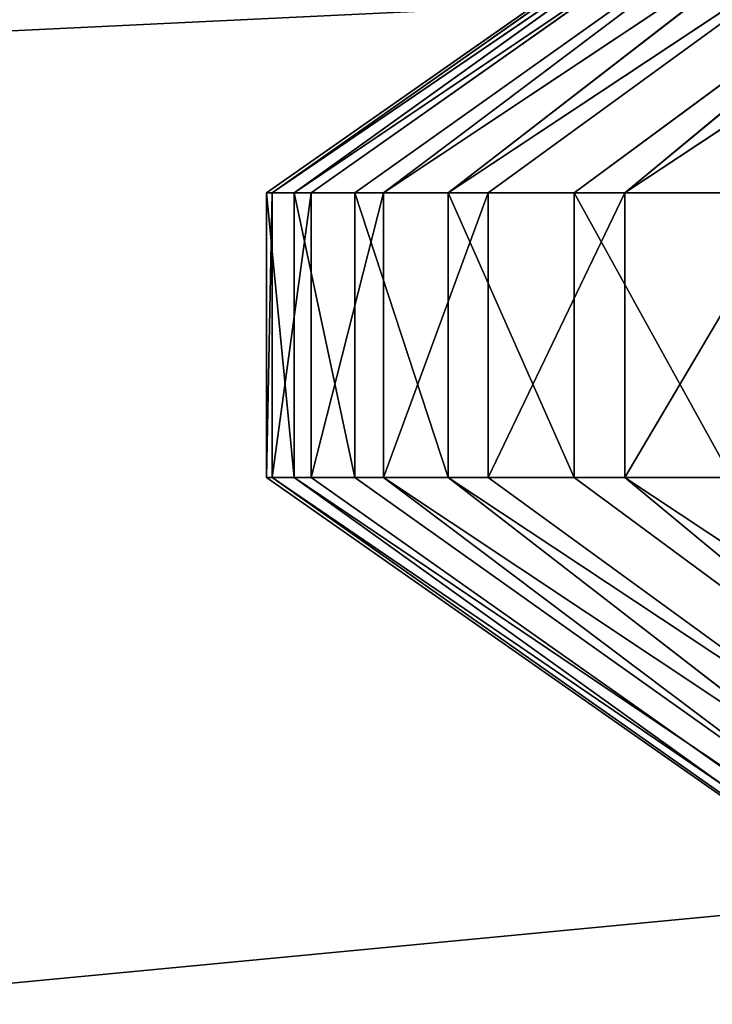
# Model space of a CAD drawing. Extents: x 322 to 502, y 0 to 111.
# Tile 432 of 656: x 357.6 to 357.833, y 89.037 to 89.367. Entities that reach past the tile are written whole.
import ezdxf

# ---------------------------------------------------------------- set-up
doc = ezdxf.new("R2010")
doc.units = 0
doc.header["$LTSCALE"] = 25.4
doc.layers.get('0').update_dxf_attribs({"color": 13, "linetype": 'CONTINUOUS'})

# ---------------------------------------------------------------- blocks, each defined once
blk = doc.blocks.new('MONO-II-GOLD-7766-7774_ST0')
at = {"color": 7}
for p in [(27.88129, 63.90812, 29.17445), (27.88129, 63.90812, 29.17445), (28.45997, 63.35337, 29.59504), (28.45997, 63.35337, 29.59504)]:
    blk.add_line(p, (27.25498, 63.35337, 42.2059), dxfattribs=at)
at = {"color": 250}
for p, q in [((27.633, 26.88473, 35.71523), (27.633, 26.74481, 35.66238)), ((27.72849, 26.88473, 35.71523), (27.633, 26.74481, 35.66238)), ((27.633, 26.88473, 35.71523), (27.633, 26.74481, 35.66238)), ((27.72849, 26.88473, 35.71523), (27.633, 26.74481, 35.66238)), ((27.72849, 26.88473, 35.71523), (27.72849, 26.74481, 35.66238)), ((27.72849, 26.88473, 35.71523), (27.72849, 26.74481, 35.66238)), ((27.633, 26.74481, 35.66238), (27.35992, 26.62076, 36.03213)), ((27.633, 26.74481, 35.66238), (27.35992, 26.62076, 36.03213)), ((27.633, 26.74481, 35.66238), (27.633, 26.60134, 35.62014)), ((27.72849, 26.74481, 35.66238), (27.633, 26.74481, 35.66238)), ((27.72849, 26.74481, 35.66238), (27.633, 26.74481, 35.66238)), ((27.72849, 26.74481, 35.66238), (27.633, 26.60134, 35.62014)), ((27.633, 26.74481, 35.66238), (27.633, 26.60134, 35.62014)), ((27.72849, 26.74481, 35.66238), (27.633, 26.60134, 35.62014)), ((27.72849, 26.74481, 35.66238), (27.72849, 26.60134, 35.62014)), ((27.72849, 26.74481, 35.66238), (27.72849, 26.60134, 35.62014)), ((27.72849, 26.74481, 35.66238), (28.00157, 26.62076, 36.03213)), ((27.72849, 26.74481, 35.66238), (28.00157, 26.62076, 36.03213)), ((27.633, 26.60134, 35.62014), (27.35992, 26.62076, 36.03213)), ((27.633, 26.60134, 35.62014), (27.35992, 26.62076, 36.03213)), ((27.72849, 26.60134, 35.62014), (28.00157, 26.62076, 36.03213)), ((27.72849, 26.60134, 35.62014), (28.00157, 26.62076, 36.03213)), ((27.633, 26.60134, 35.62014), (27.35992, 26.38754, 35.97285)), ((27.633, 26.60134, 35.62014), (27.35992, 26.38754, 35.97285)), ((27.633, 26.60134, 35.62014), (27.633, 26.4551, 35.58875)), ((27.72849, 26.60134, 35.62014), (27.633, 26.60134, 35.62014)), ((27.72849, 26.60134, 35.62014), (27.633, 26.60134, 35.62014)), ((27.72849, 26.60134, 35.62014), (27.633, 26.4551, 35.58875)), ((27.633, 26.60134, 35.62014), (27.633, 26.4551, 35.58875)), ((27.72849, 26.60134, 35.62014), (27.633, 26.4551, 35.58875)), ((27.72849, 26.60134, 35.62014), (27.72849, 26.4551, 35.58875)), ((27.72849, 26.60134, 35.62014), (27.72849, 26.4551, 35.58875)), ((27.72849, 26.60134, 35.62014), (28.00157, 26.38754, 35.97285)), ((27.72849, 26.60134, 35.62014), (28.00157, 26.38754, 35.97285)), ((27.633, 26.4551, 35.58875), (27.35992, 26.38754, 35.97285)), ((27.633, 26.4551, 35.58875), (27.35992, 26.38754, 35.97285)), ((27.633, 26.4551, 35.58875), (27.633, 26.30693, 35.56836)), ((27.72849, 26.4551, 35.58875), (27.633, 26.4551, 35.58875)), ((27.72849, 26.4551, 35.58875), (27.633, 26.4551, 35.58875)), ((27.72849, 26.4551, 35.58875), (27.633, 26.30693, 35.56836)), ((27.633, 26.4551, 35.58875), (27.633, 26.30693, 35.56836)), ((27.72849, 26.4551, 35.58875), (27.633, 26.30693, 35.56836)), ((27.72849, 26.4551, 35.58875), (27.72849, 26.30693, 35.56836)), ((27.72849, 26.4551, 35.58875), (27.72849, 26.30693, 35.56836)), ((27.72849, 26.4551, 35.58875), (28.00157, 26.38754, 35.97285)), ((27.72849, 26.4551, 35.58875), (28.00157, 26.38754, 35.97285)), ((27.633, 26.30693, 35.56836), (27.35992, 26.38754, 35.97285)), ((27.633, 26.30693, 35.56836), (27.35992, 26.38754, 35.97285)), ((27.72849, 26.30693, 35.56836), (28.00157, 26.38754, 35.97285)), ((27.72849, 26.30693, 35.56836), (28.00157, 26.38754, 35.97285)), ((27.633, 26.30693, 35.56836), (27.35992, 26.1481, 35.94899)), ((27.633, 26.30693, 35.56836), (27.35992, 26.1481, 35.94899)), ((27.633, 26.30693, 35.56836), (27.633, 26.15766, 35.55911)), ((27.72849, 26.30693, 35.56836), (27.633, 26.30693, 35.56836)), ((27.72849, 26.30693, 35.56836), (27.633, 26.30693, 35.56836)), ((27.72849, 26.30693, 35.56836), (27.633, 26.15766, 35.55911)), ((27.633, 26.30693, 35.56836), (27.633, 26.15766, 35.55911)), ((27.72849, 26.30693, 35.56836), (27.633, 26.15766, 35.55911)), ((27.72849, 26.30693, 35.56836), (27.72849, 26.15766, 35.55911)), ((27.72849, 26.30693, 35.56836), (27.72849, 26.15766, 35.55911)), ((27.72849, 26.30693, 35.56836), (28.00157, 26.1481, 35.94899)), ((27.72849, 26.30693, 35.56836), (28.00157, 26.1481, 35.94899)), ((27.633, 26.15766, 35.55911), (27.35992, 26.1481, 35.94899)), ((27.633, 26.15766, 35.55911), (27.35992, 26.1481, 35.94899)), ((27.633, 26.15766, 35.55911), (27.633, 26.0081, 35.56104)), ((27.72849, 26.15766, 35.55911), (27.633, 26.15766, 35.55911)), ((27.72849, 26.15766, 35.55911), (27.633, 26.15766, 35.55911)), ((27.72849, 26.15766, 35.55911), (27.633, 26.0081, 35.56104)), ((27.633, 26.15766, 35.55911), (27.633, 26.0081, 35.56104)), ((27.72849, 26.15766, 35.55911), (27.633, 26.0081, 35.56104)), ((27.72849, 26.15766, 35.55911), (27.72849, 26.0081, 35.56104)), ((27.72849, 26.15766, 35.55911), (27.72849, 26.0081, 35.56104)), ((27.72849, 26.15766, 35.55911), (28.00157, 26.1481, 35.94899)), ((27.72849, 26.15766, 35.55911), (28.00157, 26.1481, 35.94899)), ((27.633, 26.0081, 35.56104), (27.35992, 26.1481, 35.94899)), ((27.633, 26.0081, 35.56104), (27.35992, 26.1481, 35.94899)), ((27.72849, 26.0081, 35.56104), (28.00157, 26.1481, 35.94899)), ((27.72849, 26.0081, 35.56104), (28.00157, 26.1481, 35.94899)), ((27.633, 26.0081, 35.56104), (27.35992, 25.90777, 35.96109)), ((27.633, 26.0081, 35.56104), (27.35992, 25.90777, 35.96109)), ((27.633, 26.0081, 35.56104), (27.633, 25.85911, 35.57414)), ((27.72849, 26.0081, 35.56104), (27.633, 26.0081, 35.56104)), ((27.72849, 26.0081, 35.56104), (27.633, 26.0081, 35.56104)), ((27.72849, 26.0081, 35.56104), (27.633, 25.85911, 35.57414)), ((27.633, 26.0081, 35.56104), (27.633, 25.85911, 35.57414)), ((27.72849, 26.0081, 35.56104), (27.633, 25.85911, 35.57414)), ((27.72849, 26.0081, 35.56104), (27.72849, 25.85911, 35.57414)), ((27.72849, 26.0081, 35.56104), (27.72849, 25.85911, 35.57414)), ((27.72849, 26.0081, 35.56104), (28.00157, 25.90777, 35.96109)), ((27.72849, 26.0081, 35.56104), (28.00157, 25.90777, 35.96109)), ((27.633, 25.85911, 35.57414), (27.35992, 25.90777, 35.96109)), ((27.633, 25.85911, 35.57414), (27.35992, 25.90777, 35.96109)), ((27.633, 25.71152, 35.59834), (27.35992, 25.90777, 35.96109)), ((27.633, 25.71152, 35.59834), (27.35992, 25.90777, 35.96109)), ((27.72849, 25.71152, 35.59834), (28.00157, 25.90777, 35.96109)), ((27.72849, 25.85911, 35.57414), (28.00157, 25.90777, 35.96109)), ((27.72849, 25.71152, 35.59834), (28.00157, 25.90777, 35.96109)), ((27.72849, 25.85911, 35.57414), (28.00157, 25.90777, 35.96109)), ((27.633, 25.85911, 35.57414), (27.633, 25.71152, 35.59834)), ((27.72849, 25.85911, 35.57414), (27.633, 25.85911, 35.57414)), ((27.72849, 25.85911, 35.57414), (27.633, 25.85911, 35.57414)), ((27.72849, 25.85911, 35.57414), (27.633, 25.71152, 35.59834)), ((27.633, 25.85911, 35.57414), (27.633, 25.71152, 35.59834)), ((27.72849, 25.85911, 35.57414), (27.633, 25.71152, 35.59834)), ((27.72849, 25.85911, 35.57414), (27.72849, 25.71152, 35.59834)), ((27.72849, 25.85911, 35.57414), (27.72849, 25.71152, 35.59834)), ((27.633, 25.71152, 35.59834), (27.35992, 25.67193, 36.00887)), ((27.633, 25.71152, 35.59834), (27.35992, 25.67193, 36.00887)), ((27.633, 25.71152, 35.59834), (27.633, 25.56614, 35.63349)), ((27.72849, 25.71152, 35.59834), (27.633, 25.71152, 35.59834)), ((27.72849, 25.71152, 35.59834), (27.633, 25.71152, 35.59834)), ((27.72849, 25.71152, 35.59834), (27.633, 25.56614, 35.63349)), ((27.633, 25.71152, 35.59834), (27.633, 25.56614, 35.63349)), ((27.72849, 25.71152, 35.59834), (27.633, 25.56614, 35.63349)), ((27.72849, 25.71152, 35.59834), (27.72849, 25.56614, 35.63349)), ((27.72849, 25.71152, 35.59834), (27.72849, 25.56614, 35.63349)), ((27.72849, 25.71152, 35.59834), (28.00157, 25.67193, 36.00887)), ((27.72849, 25.71152, 35.59834), (28.00157, 25.67193, 36.00887)), ((27.633, 25.56614, 35.63349), (27.35992, 25.67193, 36.00887)), ((27.633, 25.56614, 35.63349), (27.35992, 25.67193, 36.00887)), ((27.633, 25.42381, 35.67942), (27.35992, 25.67193, 36.00887)), ((27.633, 25.42381, 35.67942), (27.35992, 25.67193, 36.00887)), ((27.72849, 25.42381, 35.67942), (28.00157, 25.67193, 36.00887)), ((27.72849, 25.56614, 35.63349), (28.00157, 25.67193, 36.00887)), ((27.72849, 25.42381, 35.67942), (28.00157, 25.67193, 36.00887)), ((27.72849, 25.56614, 35.63349), (28.00157, 25.67193, 36.00887)), ((27.633, 25.56614, 35.63349), (27.633, 25.42381, 35.67942)), ((27.72849, 25.56614, 35.63349), (27.633, 25.56614, 35.63349)), ((27.72849, 25.56614, 35.63349), (27.633, 25.56614, 35.63349)), ((27.72849, 25.56614, 35.63349), (27.633, 25.42381, 35.67942)), ((27.633, 25.56614, 35.63349), (27.633, 25.42381, 35.67942)), ((27.72849, 25.56614, 35.63349), (27.633, 25.42381, 35.67942)), ((27.72849, 25.56614, 35.63349), (27.72849, 25.42381, 35.67942)), ((27.72849, 25.56614, 35.63349), (27.72849, 25.42381, 35.67942)), ((27.633, 25.42381, 35.67942), (27.35992, 25.44585, 36.09127)), ((27.633, 25.42381, 35.67942), (27.35992, 25.44585, 36.09127)), ((27.72849, 25.42381, 35.67942), (28.00157, 25.44585, 36.09127)), ((27.72849, 25.42381, 35.67942), (28.00157, 25.44585, 36.09127)), ((27.633, 25.42381, 35.67942), (27.633, 25.2853, 35.73585)), ((27.72849, 25.42381, 35.67942), (27.633, 25.42381, 35.67942)), ((27.72849, 25.42381, 35.67942), (27.633, 25.42381, 35.67942)), ((27.72849, 25.42381, 35.67942), (27.633, 25.2853, 35.73585)), ((27.633, 25.42381, 35.67942), (27.633, 25.2853, 35.73585)), ((27.72849, 25.42381, 35.67942), (27.633, 25.2853, 35.73585)), ((27.72849, 25.42381, 35.67942), (27.72849, 25.2853, 35.73585)), ((27.72849, 25.42381, 35.67942), (27.72849, 25.2853, 35.73585))]:
    blk.add_line(p, q, dxfattribs=at)
at = {"color": 7}
mesh = blk.add_polyface(dxfattribs=at)
corners = [(76.09205, 157.25012, 40.50935), (6.39386, 79.17375, 31.83307), (6.01198, 79.17375, 35.82961)]
mesh.append_faces([[corners[k] for k in face] for face in [(0, 1, 2)]], dxfattribs={"color": 7})
mesh = blk.add_polyface(dxfattribs=at)
corners = [(76.09205, 157.25012, 40.50935), (76.33726, 157.20102, 38.51627), (6.39386, 79.17375, 31.83307)]
mesh.append_faces([[corners[k] for k in face] for face in [(0, 1, 2)]], dxfattribs={"color": 7})
mesh = blk.add_polyface(dxfattribs=at)
corners = [(76.33726, 157.20102, 38.51627), (77.14748, 156.80986, 34.60364), (6.39386, 79.17375, 31.83307)]
mesh.append_faces([[corners[k] for k in face] for face in [(0, 1, 2)]], dxfattribs={"color": 7})
mesh = blk.add_polyface(dxfattribs=at)
corners = [(59.39471, 136.38133, 38.9139), (7.1045, 78.02478, 37.81024), (7.25827, 78.2191, 33.93218)]
mesh.append_faces([[corners[k] for k in face] for face in [(0, 1, 2)]], dxfattribs={"color": 7})
mesh = blk.add_polyface(dxfattribs=at)
corners = [(59.39471, 136.38133, 38.9139), (7.25827, 78.2191, 33.93218), (59.97813, 136.18701, 35.0769)]
mesh.append_faces([[corners[k] for k in face] for face in [(0, 1, 2)]], dxfattribs={"color": 7})
mesh = blk.add_polyface(dxfattribs=at)
corners = [(34.70285, 52.79096, 43.58644), (7.8477, 77.44234, 36.83221), (7.99802, 77.54994, 34.00287)]
mesh.append_faces([[corners[k] for k in face] for face in [(0, 1, 2)]], dxfattribs={"color": 7})
mesh = blk.add_polyface(dxfattribs=at)
corners = [(34.70285, 52.79096, 43.58644), (7.99802, 77.54994, 34.00287), (8.38622, 77.44234, 31.19625)]
mesh.append_faces([[corners[k] for k in face] for face in [(0, 1, 2)]], dxfattribs={"color": 7})
mesh = blk.add_polyface(dxfattribs=at)
corners = [(34.70285, 52.79096, 43.58644), (8.38622, 77.44234, 31.19625), (9.00732, 77.12095, 28.44847)]
mesh.append_faces([[corners[k] for k in face] for face in [(0, 1, 2)]], dxfattribs={"color": 7})
mesh = blk.add_polyface(dxfattribs=at)
corners = [(34.70285, 52.79096, 43.58644), (9.00732, 77.12095, 28.44847), (9.85332, 76.58989, 25.79486)]
mesh.append_faces([[corners[k] for k in face] for face in [(0, 1, 2)]], dxfattribs={"color": 7})
mesh = blk.add_polyface(dxfattribs=at)
corners = [(34.70285, 52.79096, 43.58644), (9.85332, 76.58989, 25.79486), (36.03451, 52.79096, 29.64991)]
mesh.append_faces([[corners[k] for k in face] for face in [(0, 1, 2)]], dxfattribs={"color": 7})
mesh = blk.add_polyface(dxfattribs=at)
corners = [(27.25498, 63.35337, 42.2059), (27.88129, 63.90812, 29.17445), (27.44692, 64.3538, 28.51702)]
mesh.append_faces([[corners[k] for k in face] for face in [(0, 1, 2)]], dxfattribs={"color": 7})
mesh = blk.add_polyface(dxfattribs=at)
corners = [(27.25498, 63.35337, 42.2059), (28.45997, 63.35337, 29.59504), (27.88129, 63.90812, 29.17445)]
mesh.append_faces([[corners[k] for k in face] for face in [(0, 1, 2)]], dxfattribs={"color": 7})
mesh = blk.add_polyface(dxfattribs=at)
corners = [(27.25498, 63.35337, 42.2059), (27.92948, 62.74966, 42.19525), (29.12024, 62.74966, 29.73322)]
mesh.append_faces([[corners[k] for k in face] for face in [(0, 1, 2)]], dxfattribs={"color": 7})
mesh = blk.add_polyface(dxfattribs=at)
corners = [(27.25498, 63.35337, 42.2059), (29.12024, 62.74966, 29.73322), (28.45997, 63.35337, 29.59504)]
mesh.append_faces([[corners[k] for k in face] for face in [(0, 1, 2)]], dxfattribs={"color": 7})
mesh = blk.add_polyface(dxfattribs=at)
corners = [(26.80981, 41.60865, 177.55852), (34.10981, 41.60865, 37.55851), (26.80981, 41.60865, 7.55851)]
mesh.append_faces([[corners[k] for k in face] for face in [(0, 1, 2)]], dxfattribs={"color": 7})
mesh = blk.add_polyface(dxfattribs=at)
corners = [(34.10981, 41.60865, 37.55851), (34.48803, 41.60865, 34.68562), (26.80981, 41.60865, 7.55851)]
mesh.append_faces([[corners[k] for k in face] for face in [(0, 1, 2)]], dxfattribs={"color": 7})
mesh = blk.add_polyface(dxfattribs=at)
corners = [(34.10981, 40.80865, 37.55851), (26.80981, 40.80865, 7.55851), (34.48803, 40.80865, 34.68562)]
mesh.append_faces([[corners[k] for k in face] for face in [(0, 1, 2)]], dxfattribs={"color": 7})
mesh = blk.add_polyface(dxfattribs=at)
corners = [(26.80981, 40.80865, 177.55852), (26.80981, 40.80865, 7.55851), (34.10981, 40.80865, 37.55851)]
mesh.append_faces([[corners[k] for k in face] for face in [(0, 1, 2)]], dxfattribs={"color": 7})
mesh = blk.add_polyface(dxfattribs=at)
corners = [(27.633, 26.88473, 35.71523), (27.633, 26.74481, 35.66238), (27.35992, 26.62076, 36.03213)]
mesh.append_faces([[corners[k] for k in face] for face in [(0, 1, 2)]], dxfattribs={"color": 7})
mesh = blk.add_polyface(dxfattribs=at)
corners = [(27.72849, 26.88473, 35.71523), (27.633, 26.74481, 35.66238), (27.633, 26.88473, 35.71523)]
mesh.append_faces([[corners[k] for k in face] for face in [(0, 1, 2)]], dxfattribs={"color": 7})
mesh = blk.add_polyface(dxfattribs=at)
corners = [(27.72849, 26.74481, 35.66238), (27.633, 26.74481, 35.66238), (27.72849, 26.88473, 35.71523)]
mesh.append_faces([[corners[k] for k in face] for face in [(0, 1, 2)]], dxfattribs={"color": 7})
mesh = blk.add_polyface(dxfattribs=at)
corners = [(27.72849, 26.88473, 35.71523), (28.00157, 26.62076, 36.03213), (27.72849, 26.74481, 35.66238)]
mesh.append_faces([[corners[k] for k in face] for face in [(0, 1, 2)]], dxfattribs={"color": 7})
mesh = blk.add_polyface(dxfattribs=at)
corners = [(27.633, 26.74481, 35.66238), (27.633, 26.60134, 35.62014), (27.35992, 26.62076, 36.03213)]
mesh.append_faces([[corners[k] for k in face] for face in [(0, 1, 2)]], dxfattribs={"color": 7})
mesh = blk.add_polyface(dxfattribs=at)
corners = [(27.72849, 26.74481, 35.66238), (27.633, 26.60134, 35.62014), (27.633, 26.74481, 35.66238)]
mesh.append_faces([[corners[k] for k in face] for face in [(0, 1, 2)]], dxfattribs={"color": 7})
mesh = blk.add_polyface(dxfattribs=at)
corners = [(27.72849, 26.60134, 35.62014), (27.633, 26.60134, 35.62014), (27.72849, 26.74481, 35.66238)]
mesh.append_faces([[corners[k] for k in face] for face in [(0, 1, 2)]], dxfattribs={"color": 7})
mesh = blk.add_polyface(dxfattribs=at)
corners = [(27.72849, 26.74481, 35.66238), (28.00157, 26.62076, 36.03213), (27.72849, 26.60134, 35.62014)]
mesh.append_faces([[corners[k] for k in face] for face in [(0, 1, 2)]], dxfattribs={"color": 7})
mesh = blk.add_polyface(dxfattribs=at)
corners = [(27.35992, 26.62076, 36.03213), (27.633, 26.60134, 35.62014), (27.35992, 26.38754, 35.97285)]
mesh.append_faces([[corners[k] for k in face] for face in [(0, 1, 2)]], dxfattribs={"color": 7})
mesh = blk.add_polyface(dxfattribs=at)
corners = [(28.00157, 26.62076, 36.03213), (28.00157, 26.38754, 35.97285), (27.72849, 26.60134, 35.62014)]
mesh.append_faces([[corners[k] for k in face] for face in [(0, 1, 2)]], dxfattribs={"color": 7})
mesh = blk.add_polyface(dxfattribs=at)
corners = [(27.633, 26.60134, 35.62014), (27.633, 26.4551, 35.58875), (27.35992, 26.38754, 35.97285)]
mesh.append_faces([[corners[k] for k in face] for face in [(0, 1, 2)]], dxfattribs={"color": 7})
mesh = blk.add_polyface(dxfattribs=at)
corners = [(27.72849, 26.60134, 35.62014), (27.633, 26.4551, 35.58875), (27.633, 26.60134, 35.62014)]
mesh.append_faces([[corners[k] for k in face] for face in [(0, 1, 2)]], dxfattribs={"color": 7})
mesh = blk.add_polyface(dxfattribs=at)
corners = [(27.72849, 26.4551, 35.58875), (27.633, 26.4551, 35.58875), (27.72849, 26.60134, 35.62014)]
mesh.append_faces([[corners[k] for k in face] for face in [(0, 1, 2)]], dxfattribs={"color": 7})
mesh = blk.add_polyface(dxfattribs=at)
corners = [(27.72849, 26.60134, 35.62014), (28.00157, 26.38754, 35.97285), (27.72849, 26.4551, 35.58875)]
mesh.append_faces([[corners[k] for k in face] for face in [(0, 1, 2)]], dxfattribs={"color": 7})
mesh = blk.add_polyface(dxfattribs=at)
corners = [(27.633, 26.4551, 35.58875), (27.633, 26.30693, 35.56836), (27.35992, 26.38754, 35.97285)]
mesh.append_faces([[corners[k] for k in face] for face in [(0, 1, 2)]], dxfattribs={"color": 7})
mesh = blk.add_polyface(dxfattribs=at)
corners = [(27.72849, 26.4551, 35.58875), (27.633, 26.30693, 35.56836), (27.633, 26.4551, 35.58875)]
mesh.append_faces([[corners[k] for k in face] for face in [(0, 1, 2)]], dxfattribs={"color": 7})
mesh = blk.add_polyface(dxfattribs=at)
corners = [(27.72849, 26.30693, 35.56836), (27.633, 26.30693, 35.56836), (27.72849, 26.4551, 35.58875)]
mesh.append_faces([[corners[k] for k in face] for face in [(0, 1, 2)]], dxfattribs={"color": 7})
mesh = blk.add_polyface(dxfattribs=at)
corners = [(27.72849, 26.4551, 35.58875), (28.00157, 26.38754, 35.97285), (27.72849, 26.30693, 35.56836)]
mesh.append_faces([[corners[k] for k in face] for face in [(0, 1, 2)]], dxfattribs={"color": 7})
mesh = blk.add_polyface(dxfattribs=at)
corners = [(27.35992, 26.38754, 35.97285), (27.633, 26.30693, 35.56836), (27.35992, 26.1481, 35.94899)]
mesh.append_faces([[corners[k] for k in face] for face in [(0, 1, 2)]], dxfattribs={"color": 7})
mesh = blk.add_polyface(dxfattribs=at)
corners = [(28.00157, 26.38754, 35.97285), (28.00157, 26.1481, 35.94899), (27.72849, 26.30693, 35.56836)]
mesh.append_faces([[corners[k] for k in face] for face in [(0, 1, 2)]], dxfattribs={"color": 7})
mesh = blk.add_polyface(dxfattribs=at)
corners = [(27.633, 26.30693, 35.56836), (27.633, 26.15766, 35.55911), (27.35992, 26.1481, 35.94899)]
mesh.append_faces([[corners[k] for k in face] for face in [(0, 1, 2)]], dxfattribs={"color": 7})
mesh = blk.add_polyface(dxfattribs=at)
corners = [(27.72849, 26.30693, 35.56836), (27.633, 26.15766, 35.55911), (27.633, 26.30693, 35.56836)]
mesh.append_faces([[corners[k] for k in face] for face in [(0, 1, 2)]], dxfattribs={"color": 7})
mesh = blk.add_polyface(dxfattribs=at)
corners = [(27.72849, 26.15766, 35.55911), (27.633, 26.15766, 35.55911), (27.72849, 26.30693, 35.56836)]
mesh.append_faces([[corners[k] for k in face] for face in [(0, 1, 2)]], dxfattribs={"color": 7})
mesh = blk.add_polyface(dxfattribs=at)
corners = [(27.72849, 26.30693, 35.56836), (28.00157, 26.1481, 35.94899), (27.72849, 26.15766, 35.55911)]
mesh.append_faces([[corners[k] for k in face] for face in [(0, 1, 2)]], dxfattribs={"color": 7})
mesh = blk.add_polyface(dxfattribs=at)
corners = [(27.633, 26.15766, 35.55911), (27.633, 26.0081, 35.56104), (27.35992, 26.1481, 35.94899)]
mesh.append_faces([[corners[k] for k in face] for face in [(0, 1, 2)]], dxfattribs={"color": 7})
mesh = blk.add_polyface(dxfattribs=at)
corners = [(27.72849, 26.15766, 35.55911), (27.633, 26.0081, 35.56104), (27.633, 26.15766, 35.55911)]
mesh.append_faces([[corners[k] for k in face] for face in [(0, 1, 2)]], dxfattribs={"color": 7})
mesh = blk.add_polyface(dxfattribs=at)
corners = [(27.72849, 26.0081, 35.56104), (27.633, 26.0081, 35.56104), (27.72849, 26.15766, 35.55911)]
mesh.append_faces([[corners[k] for k in face] for face in [(0, 1, 2)]], dxfattribs={"color": 7})
mesh = blk.add_polyface(dxfattribs=at)
corners = [(27.72849, 26.15766, 35.55911), (28.00157, 26.1481, 35.94899), (27.72849, 26.0081, 35.56104)]
mesh.append_faces([[corners[k] for k in face] for face in [(0, 1, 2)]], dxfattribs={"color": 7})
mesh = blk.add_polyface(dxfattribs=at)
corners = [(27.35992, 26.1481, 35.94899), (27.633, 26.0081, 35.56104), (27.35992, 25.90777, 35.96109)]
mesh.append_faces([[corners[k] for k in face] for face in [(0, 1, 2)]], dxfattribs={"color": 7})
mesh = blk.add_polyface(dxfattribs=at)
corners = [(28.00157, 26.1481, 35.94899), (28.00157, 25.90777, 35.96109), (27.72849, 26.0081, 35.56104)]
mesh.append_faces([[corners[k] for k in face] for face in [(0, 1, 2)]], dxfattribs={"color": 7})
mesh = blk.add_polyface(dxfattribs=at)
corners = [(27.633, 26.0081, 35.56104), (27.633, 25.85911, 35.57414), (27.35992, 25.90777, 35.96109)]
mesh.append_faces([[corners[k] for k in face] for face in [(0, 1, 2)]], dxfattribs={"color": 7})
mesh = blk.add_polyface(dxfattribs=at)
corners = [(27.72849, 26.0081, 35.56104), (27.633, 25.85911, 35.57414), (27.633, 26.0081, 35.56104)]
mesh.append_faces([[corners[k] for k in face] for face in [(0, 1, 2)]], dxfattribs={"color": 7})
mesh = blk.add_polyface(dxfattribs=at)
corners = [(27.72849, 25.85911, 35.57414), (27.633, 25.85911, 35.57414), (27.72849, 26.0081, 35.56104)]
mesh.append_faces([[corners[k] for k in face] for face in [(0, 1, 2)]], dxfattribs={"color": 7})
mesh = blk.add_polyface(dxfattribs=at)
corners = [(27.72849, 26.0081, 35.56104), (28.00157, 25.90777, 35.96109), (27.72849, 25.85911, 35.57414)]
mesh.append_faces([[corners[k] for k in face] for face in [(0, 1, 2)]], dxfattribs={"color": 7})
mesh = blk.add_polyface(dxfattribs=at)
corners = [(27.35992, 25.90777, 35.96109), (27.633, 25.85911, 35.57414), (27.633, 25.71152, 35.59834)]
mesh.append_faces([[corners[k] for k in face] for face in [(0, 1, 2)]], dxfattribs={"color": 7})
mesh = blk.add_polyface(dxfattribs=at)
corners = [(27.35992, 25.90777, 35.96109), (27.633, 25.71152, 35.59834), (27.35992, 25.67193, 36.00887)]
mesh.append_faces([[corners[k] for k in face] for face in [(0, 1, 2)]], dxfattribs={"color": 7})
mesh = blk.add_polyface(dxfattribs=at)
corners = [(28.00157, 25.90777, 35.96109), (28.00157, 25.67193, 36.00887), (27.72849, 25.71152, 35.59834)]
mesh.append_faces([[corners[k] for k in face] for face in [(0, 1, 2)]], dxfattribs={"color": 7})
mesh = blk.add_polyface(dxfattribs=at)
corners = [(28.00157, 25.90777, 35.96109), (27.72849, 25.71152, 35.59834), (27.72849, 25.85911, 35.57414)]
mesh.append_faces([[corners[k] for k in face] for face in [(0, 1, 2)]], dxfattribs={"color": 7})
mesh = blk.add_polyface(dxfattribs=at)
corners = [(27.72849, 25.85911, 35.57414), (27.633, 25.71152, 35.59834), (27.633, 25.85911, 35.57414)]
mesh.append_faces([[corners[k] for k in face] for face in [(0, 1, 2)]], dxfattribs={"color": 7})
mesh = blk.add_polyface(dxfattribs=at)
corners = [(27.72849, 25.71152, 35.59834), (27.633, 25.71152, 35.59834), (27.72849, 25.85911, 35.57414)]
mesh.append_faces([[corners[k] for k in face] for face in [(0, 1, 2)]], dxfattribs={"color": 7})
mesh = blk.add_polyface(dxfattribs=at)
corners = [(27.633, 25.71152, 35.59834), (27.633, 25.56614, 35.63349), (27.35992, 25.67193, 36.00887)]
mesh.append_faces([[corners[k] for k in face] for face in [(0, 1, 2)]], dxfattribs={"color": 7})
mesh = blk.add_polyface(dxfattribs=at)
corners = [(27.72849, 25.71152, 35.59834), (27.633, 25.56614, 35.63349), (27.633, 25.71152, 35.59834)]
mesh.append_faces([[corners[k] for k in face] for face in [(0, 1, 2)]], dxfattribs={"color": 7})
mesh = blk.add_polyface(dxfattribs=at)
corners = [(27.72849, 25.56614, 35.63349), (27.633, 25.56614, 35.63349), (27.72849, 25.71152, 35.59834)]
mesh.append_faces([[corners[k] for k in face] for face in [(0, 1, 2)]], dxfattribs={"color": 7})
mesh = blk.add_polyface(dxfattribs=at)
corners = [(27.72849, 25.71152, 35.59834), (28.00157, 25.67193, 36.00887), (27.72849, 25.56614, 35.63349)]
mesh.append_faces([[corners[k] for k in face] for face in [(0, 1, 2)]], dxfattribs={"color": 7})
mesh = blk.add_polyface(dxfattribs=at)
corners = [(27.35992, 25.67193, 36.00887), (27.633, 25.56614, 35.63349), (27.633, 25.42381, 35.67942)]
mesh.append_faces([[corners[k] for k in face] for face in [(0, 1, 2)]], dxfattribs={"color": 7})
mesh = blk.add_polyface(dxfattribs=at)
corners = [(27.35992, 25.67193, 36.00887), (27.633, 25.42381, 35.67942), (27.35992, 25.44585, 36.09127)]
mesh.append_faces([[corners[k] for k in face] for face in [(0, 1, 2)]], dxfattribs={"color": 7})
mesh = blk.add_polyface(dxfattribs=at)
corners = [(28.00157, 25.67193, 36.00887), (28.00157, 25.44585, 36.09127), (27.72849, 25.42381, 35.67942)]
mesh.append_faces([[corners[k] for k in face] for face in [(0, 1, 2)]], dxfattribs={"color": 7})
mesh = blk.add_polyface(dxfattribs=at)
corners = [(28.00157, 25.67193, 36.00887), (27.72849, 25.42381, 35.67942), (27.72849, 25.56614, 35.63349)]
mesh.append_faces([[corners[k] for k in face] for face in [(0, 1, 2)]], dxfattribs={"color": 7})
mesh = blk.add_polyface(dxfattribs=at)
corners = [(27.72849, 25.56614, 35.63349), (27.633, 25.42381, 35.67942), (27.633, 25.56614, 35.63349)]
mesh.append_faces([[corners[k] for k in face] for face in [(0, 1, 2)]], dxfattribs={"color": 7})
mesh = blk.add_polyface(dxfattribs=at)
corners = [(27.72849, 25.42381, 35.67942), (27.633, 25.42381, 35.67942), (27.72849, 25.56614, 35.63349)]
mesh.append_faces([[corners[k] for k in face] for face in [(0, 1, 2)]], dxfattribs={"color": 7})
mesh = blk.add_polyface(dxfattribs=at)
corners = [(27.35992, 25.44585, 36.09127), (27.633, 25.42381, 35.67942), (27.633, 25.2853, 35.73585)]
mesh.append_faces([[corners[k] for k in face] for face in [(0, 1, 2)]], dxfattribs={"color": 7})
mesh = blk.add_polyface(dxfattribs=at)
corners = [(28.00157, 25.44585, 36.09127), (27.72849, 25.2853, 35.73585), (27.72849, 25.42381, 35.67942)]
mesh.append_faces([[corners[k] for k in face] for face in [(0, 1, 2)]], dxfattribs={"color": 7})
mesh = blk.add_polyface(dxfattribs=at)
corners = [(27.72849, 25.42381, 35.67942), (27.633, 25.2853, 35.73585), (27.633, 25.42381, 35.67942)]
mesh.append_faces([[corners[k] for k in face] for face in [(0, 1, 2)]], dxfattribs={"color": 7})
mesh = blk.add_polyface(dxfattribs=at)
corners = [(27.72849, 25.2853, 35.73585), (27.633, 25.2853, 35.73585), (27.72849, 25.42381, 35.67942)]
mesh.append_faces([[corners[k] for k in face] for face in [(0, 1, 2)]], dxfattribs={"color": 7})

msp = doc.modelspace()

# ---------------------------------------------------------------- block references
at = {"color": 0, "extrusion": (1, -3.88578e-16, -4.44089e-16), "rotation": 180}
msp.add_blockref('MONO-II-GOLD-7766-7774_ST0', (116.94224, 158.39126, 322.12378), dxfattribs=at)

doc.saveas('drawing.dxf')
